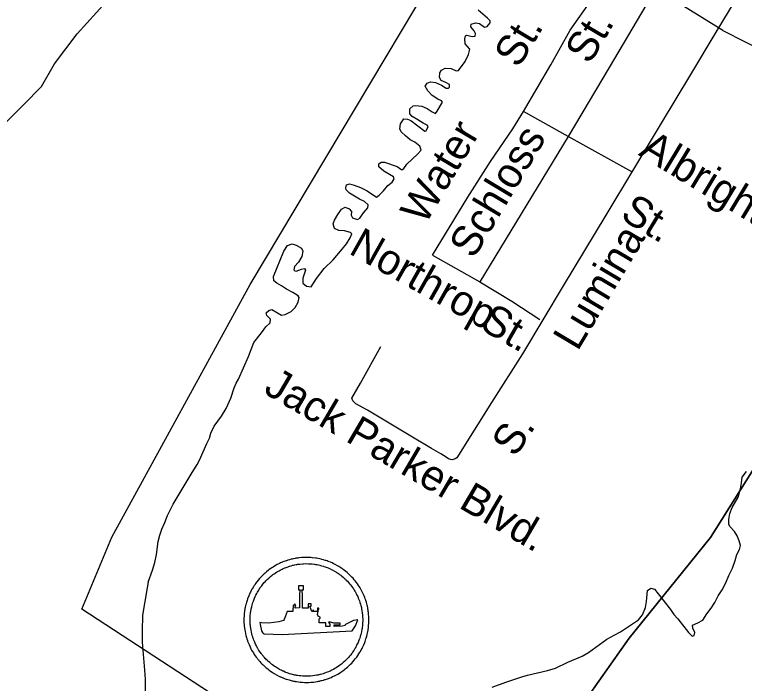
# Model space of a CAD drawing. Extents: x 2290055 to 2389491, y 66597 to 237875.
# Drawn here: x 2358217 to 2360494, y 160728 to 162814 of the extents above; entities that cross this region are included whole.
import ezdxf

# ---------------------------------------------------------------- set-up
doc = ezdxf.new("R2010")
doc.units = 0
for name, color, linetype in [('Exist Aviation Coast Guard Station CELL', 7, 'Continuous'), ('Exist Boundary Political City Limit New', 7, 'Continuous'), ('Exist Boundary Political CountyLine', 7, 'Continuous'), ('Exist Hydrographic Creek Single Shore', 7, 'Continuous'), ('Exist Hydrographic Island Shore', 7, 'Continuous'), ('Exist Road Non-System Type 51', 7, 'Continuous'), ('Exist Road Non-System Type 51 Label', 7, 'Continuous'), ('Exist Road Primary US Attributed', 7, 'Continuous'), ('Exist Road Primary US Label', 7, 'Continuous'), ('Map Preparation Boundary City Limit Buffer Line', 7, 'Continuous')]:
    doc.layers.add(name, color=color, linetype=linetype)

msp = doc.modelspace()

# ---------------------------------------------------------------- linework, layer by layer
at = {"layer": 'Exist Aviation Coast Guard Station CELL'}
for points in [[(2359034.7, 160754.3), (2359042, 160750.7), (2359045.9, 160748.8), (2359047.9, 160748), (2359054.3, 160745.2), (2359055.1, 160744.9), (2359056.7, 160744.2), (2359061.6, 160742.4), (2359064.4, 160741.4), (2359069.5, 160739.8), (2359073.8, 160738.5), (2359076.6, 160737.7), (2359083, 160736), (2359084.5, 160735.7), (2359087.2, 160735.1), (2359091.3, 160734.3), (2359092.6, 160734.1), (2359094.7, 160733.7), (2359097.2, 160733.3), (2359103.1, 160732.4), (2359108.6, 160731.8), (2359115.4, 160731.2), (2359121.6, 160731), (2359125.1, 160730.8), (2359129.2, 160730.8), (2359134.8, 160730.8), (2359141.4, 160731.3), (2359149.3, 160732), (2359156.3, 160732.9), (2359162.2, 160734), (2359165.4, 160734.5), (2359166.3, 160734.7), (2359168, 160735.1), (2359170.5, 160735.7), (2359173.8, 160736.4), (2359176.1, 160737), (2359181.2, 160738.4), (2359185.6, 160739.7), (2359187.4, 160740.3), (2359196.6, 160743.4), (2359204.6, 160746.6), (2359209.4, 160748.9), (2359215.2, 160751.5), (2359221.2, 160754.7), (2359225.6, 160757.1), (2359230.7, 160760.2), (2359235.5, 160763.4), (2359241.3, 160767.4), (2359246.4, 160771.3), (2359248.6, 160773), (2359249.6, 160773.7), (2359251.6, 160775.4), (2359255.3, 160778.4), (2359261, 160783.6), (2359265.4, 160787.9), (2359268.9, 160791.4), (2359272.9, 160795.6), (2359276.6, 160800), (2359280, 160804.2), (2359284.5, 160809.9), (2359287.7, 160814.5), (2359291.3, 160819.8), (2359294.5, 160825.1), (2359295.9, 160827.4), (2359298.5, 160832.1), (2359301.1, 160836.8), (2359302.7, 160840.2), (2359304.6, 160844.1), (2359306.4, 160848.1), (2359309.5, 160855.6), (2359310.5, 160858.3), (2359312.3, 160863.2), (2359313.4, 160866.9), (2359314.1, 160869.1), (2359315, 160872.1), (2359315.9, 160875.2), (2359317, 160879.9), (2359318.1, 160884.2), (2359319.9, 160893.9), (2359320.2, 160895.5), (2359320.9, 160900.8), (2359321.5, 160905.1), (2359321.7, 160908.4), (2359322.3, 160915.4), (2359322.6, 160923.8), (2359322.6, 160929.3), (2359322.3, 160936.6), (2359321.8, 160943), (2359321.5, 160946.1), (2359321.2, 160948.7), (2359320.7, 160951.9), (2359320.1, 160956.7), (2359319.7, 160958.9), (2359318.7, 160964.5), (2359318.4, 160966.2), (2359317.8, 160968.4), (2359316.9, 160972.1), (2359315.9, 160976.3), (2359314.6, 160980.8), (2359312.9, 160986.5), (2359312.5, 160987.6), (2359311.2, 160991.4), (2359309.4, 160996.2), (2359307.3, 161001.4), (2359305.1, 161006.7), (2359302.7, 161011.6), (2359299.8, 161017.2), (2359297.4, 161021.5), (2359296, 161024), (2359295.1, 161025.5), (2359292.9, 161029.1), (2359290.2, 161033.5), (2359286.9, 161038.3), (2359283.7, 161042.5), (2359280.1, 161047.5), (2359277.1, 161050.9), (2359273.1, 161055.6), (2359269.4, 161059.6), (2359265.6, 161063.5), (2359264.6, 161064.4), (2359262.5, 161066.5), (2359259.4, 161069.4), (2359255, 161073.4), (2359250.8, 161076.8), (2359246.4, 161080.3), (2359242.6, 161083.2), (2359241, 161084.4), (2359240.1, 161085), (2359238.4, 161086.1), (2359235.2, 161088.3), (2359232, 161090.4), (2359229.1, 161092.2), (2359224.7, 161094.8), (2359217.2, 161098.9), (2359213.6, 161100.7), (2359212.6, 161101.2), (2359207.9, 161103.4), (2359202.7, 161105.8), (2359195.5, 161108.5), (2359192.3, 161109.6), (2359188.3, 161110.9), (2359186.4, 161111.6), (2359180.9, 161113.3), (2359175.9, 161114.6), (2359174, 161115.1), (2359169.4, 161116.1), (2359164.4, 161117.3), (2359159.5, 161118), (2359155.9, 161118.6), (2359147.1, 161119.7), (2359145.6, 161119.9), (2359141.1, 161120.2), (2359136.4, 161120.5), (2359135.3, 161120.6), (2359124.5, 161120.8), (2359117.9, 161120.5), (2359113.8, 161120.2), (2359105, 161119.4), (2359104.3, 161119.3), (2359100.9, 161118.8), (2359097.1, 161118.3), (2359094.4, 161117.9), (2359092.3, 161117.5), (2359086.3, 161116.2), (2359083.3, 161115.6), (2359080.4, 161114.8), (2359074.6, 161113.3), (2359069.2, 161111.7), (2359065.1, 161110.4), (2359064, 161110), (2359057, 161107.5), (2359054.5, 161106.5), (2359053.1, 161105.9), (2359047.3, 161103.4), (2359043.5, 161101.6), (2359036.7, 161098.4), (2359033, 161096.1), (2359027.7, 161093.1), (2359023.8, 161090.8), (2359019.5, 161088), (2359016.3, 161085.8), (2359011.8, 161082.6), (2359009.2, 161080.5), (2359003.1, 161075.7), (2359001.9, 161074.7), (2358998.7, 161071.9), (2358995.6, 161069.2), (2358994.9, 161068.5), (2358991.9, 161065.7), (2358987.6, 161061.5), (2358984.6, 161058.1), (2358981.5, 161054.9), (2358977.3, 161050), (2358972.7, 161044.1), (2358969.1, 161039), (2358968.1, 161037.8), (2358967.3, 161036.6), (2358965.7, 161034.2), (2358965, 161033.2), (2358962.5, 161029.4), (2358958.3, 161022.1), (2358957.9, 161021.6), (2358956.8, 161019.7), (2358955.8, 161017.7), (2358952.8, 161011.9), (2358951.5, 161009.1), (2358947.8, 161001), (2358944.1, 160991.3), (2358942.4, 160986.4), (2358940.8, 160981.2), (2358940.4, 160979.6), (2358939.6, 160976.9), (2358938.4, 160972.5), (2358938.1, 160971.2), (2358936.6, 160964.1), (2358936, 160961.2), (2358935.6, 160958.9), (2358934.8, 160953.9), (2358934.5, 160952.3), (2358934.3, 160950.7), (2358933.9, 160946.7), (2358933.4, 160941.7), (2358933.2, 160939.7), (2358933.1, 160937.6), (2358932.9, 160932.6), (2358932.8, 160930.2), (2358932.8, 160925.9), (2358932.8, 160922.2), (2358932.9, 160916.7), (2358933.2, 160912), (2358933.3, 160910.5), (2358933.7, 160906.2), (2358934.4, 160900.7), (2358934.7, 160898.1), (2358935.1, 160895.9), (2358936.1, 160889.8), (2358937.3, 160883.6), (2358938.8, 160877.6), (2358940.4, 160871.4), (2358941.8, 160867.1), (2358943.6, 160861.7), (2358944.2, 160860), (2358945.9, 160855.5), (2358948.6, 160848.7), (2358951.8, 160841.6), (2358954.6, 160836.1), (2358955.7, 160834.1), (2358956.8, 160832), (2358958.9, 160828.3), (2358959.5, 160827.3), (2358962.1, 160822.7), (2358965.1, 160818.1), (2358967.8, 160814.3), (2358968.3, 160813.5), (2358971.3, 160809.5), (2358972.2, 160808.2), (2358973.7, 160806.2), (2358975, 160804.6), (2358976.2, 160803.1), (2358977.9, 160801.1), (2358979.4, 160799.2), (2358980.3, 160798.2), (2358982.3, 160796), (2358985.4, 160792.5), (2358986.9, 160790.9), (2358989.9, 160788), (2358992.5, 160785.3), (2358994.4, 160783.5), (2358996.6, 160781.6), (2359000.5, 160778.1), (2359002.1, 160776.7), (2359006.9, 160772.8), (2359009.2, 160770.9), (2359010.5, 160770), (2359015.6, 160766.3), (2359020.5, 160763.2), (2359027.2, 160758.9)], [(2359043.9, 160771.3), (2359037.2, 160775.4), (2359031.1, 160779.3), (2359026.7, 160782.1), (2359022.1, 160785.4), (2359021, 160786.3), (2359018.8, 160788), (2359014.5, 160791.5), (2359013.1, 160792.7), (2359009.6, 160795.9), (2359007.6, 160797.6), (2359005.9, 160799.2), (2359003.5, 160801.6), (2359000.8, 160804.3), (2358999.5, 160805.7), (2358996.7, 160808.9), (2358994.9, 160810.8), (2358994.1, 160811.8), (2358992.7, 160813.4), (2358991.2, 160815.2), (2358990.1, 160816.6), (2358989, 160818), (2358987.6, 160819.8), (2358986.8, 160821), (2358984.1, 160824.6), (2358983.6, 160825.3), (2358981.2, 160828.8), (2358978.5, 160832.9), (2358976.2, 160837), (2358975.6, 160838), (2358973.7, 160841.3), (2358972.7, 160843.2), (2358971.8, 160845), (2358969.2, 160850), (2358966.3, 160856.3), (2358963.9, 160862.5), (2358962.3, 160866.5), (2358961.8, 160868), (2358960.2, 160872.9), (2358958.9, 160876.8), (2358957.5, 160882.4), (2358956.2, 160887.8), (2358955.1, 160893.4), (2358954.2, 160898.9), (2358953.9, 160900.8), (2358953.5, 160903.2), (2358952.9, 160908.1), (2358952.6, 160912), (2358952.5, 160913.4), (2358952.2, 160917.6), (2358952.1, 160922.6), (2358952.1, 160925.9), (2358952.1, 160929.8), (2358952.2, 160931.9), (2358952.4, 160936.5), (2358952.5, 160938.3), (2358952.6, 160940.2), (2358953.1, 160944.6), (2358953.5, 160948.2), (2358953.7, 160949.7), (2358953.9, 160951.1), (2358954.7, 160955.7), (2358955, 160957.7), (2358955.5, 160960.3), (2358956.9, 160966.7), (2358957.2, 160967.9), (2358958.2, 160971.8), (2358958.9, 160974.3), (2358959.3, 160975.7), (2358960.7, 160980.4), (2358962.3, 160984.8), (2358965.6, 160993.5), (2358968.9, 161000.8), (2358970.1, 161003.3), (2358972.8, 161008.6), (2358973.8, 161010.4), (2358974.7, 161012.1), (2358975.1, 161012.6), (2358978.8, 161019.1), (2358981.1, 161022.5), (2358981.8, 161023.5), (2358983.2, 161025.6), (2358983.9, 161026.7), (2358984.8, 161027.8), (2358988.1, 161032.4), (2358992.2, 161037.7), (2358996, 161042.1), (2358998.8, 161045), (2359001.5, 161048), (2359005.4, 161051.8), (2359008, 161054.4), (2359008.7, 161055), (2359011.5, 161057.4), (2359014.4, 161060), (2359015.4, 161060.8), (2359020.9, 161065.2), (2359023.3, 161067), (2359027.3, 161070), (2359030.2, 161071.9), (2359034.1, 161074.4), (2359037.6, 161076.5), (2359042.4, 161079.3), (2359045.7, 161081.3), (2359051.8, 161084.2), (2359055.3, 161085.8), (2359060.5, 161088), (2359061.8, 161088.6), (2359064, 161089.5), (2359070.3, 161091.8), (2359071.3, 161092.1), (2359075, 161093.2), (2359079.8, 161094.8), (2359085.1, 161096.1), (2359087.7, 161096.8), (2359090.4, 161097.4), (2359095.8, 161098.5), (2359097.7, 161098.8), (2359100.2, 161099.2), (2359103.6, 161099.7), (2359106.6, 161100.1), (2359107.3, 161100.2), (2359115.2, 161100.9), (2359118.8, 161101.2), (2359124.8, 161101.5), (2359134.5, 161101.2), (2359135.5, 161101.2), (2359139.8, 161101), (2359143.8, 161100.6), (2359145.2, 161100.5), (2359153.1, 161099.5), (2359156.3, 161099), (2359160.7, 161098.3), (2359165.3, 161097.3), (2359169.4, 161096.3), (2359171.1, 161095.9), (2359175.7, 161094.7), (2359180.6, 161093.2), (2359182.3, 161092.6), (2359185.9, 161091.4), (2359188.8, 161090.4), (2359195.3, 161087.9), (2359200, 161085.8), (2359204.2, 161083.8), (2359205.1, 161083.4), (2359208.3, 161081.7), (2359215.1, 161078.1), (2359219, 161075.7), (2359221.7, 161074.1), (2359224.5, 161072.2), (2359227.4, 161070.2), (2359228.9, 161069.2), (2359229.8, 161068.7), (2359231.2, 161067.6), (2359234.6, 161064.9), (2359238.6, 161061.8), (2359242.4, 161058.8), (2359246.3, 161055.2), (2359249.2, 161052.5), (2359251.1, 161050.7), (2359251.9, 161049.8), (2359255.3, 161046.4), (2359258.7, 161042.7), (2359262.3, 161038.5), (2359265, 161035.4), (2359268.3, 161031), (2359271.1, 161027.1), (2359274.1, 161022.8), (2359276.5, 161018.9), (2359278.5, 161015.6), (2359279.3, 161014.3), (2359280.5, 161012), (2359282.8, 161008.2), (2359285.4, 161003.1), (2359287.5, 160998.7), (2359289.5, 160993.9), (2359291.4, 160989.2), (2359293, 160984.9), (2359294.2, 160981.5), (2359294.5, 160980.4), (2359296.1, 160975.3), (2359297.2, 160971.3), (2359298.2, 160967.5), (2359299, 160964.2), (2359299.5, 160962.2), (2359299.7, 160960.7), (2359300.7, 160955.6), (2359301, 160953.6), (2359301.6, 160949.3), (2359302, 160946.4), (2359302.3, 160944.1), (2359302.6, 160941.3), (2359303, 160935.5), (2359303.3, 160929), (2359303.3, 160924), (2359303, 160916.4), (2359302.5, 160910.1), (2359302.3, 160907.1), (2359301.7, 160903.3), (2359301.1, 160898.5), (2359300.9, 160897.1), (2359299.2, 160888.3), (2359298.2, 160884.4), (2359297.2, 160880.2), (2359296.4, 160877.4), (2359295.6, 160874.7), (2359295, 160872.8), (2359294, 160869.4), (2359292.4, 160865), (2359291.5, 160862.6), (2359288.7, 160855.8), (2359287.1, 160852.2), (2359285.4, 160848.7), (2359283.9, 160845.6), (2359281.6, 160841.4), (2359279.3, 160837.2), (2359278, 160835.1), (2359275.1, 160830.3), (2359271.9, 160825.5), (2359268.9, 160821.4), (2359264.9, 160816.3), (2359261.9, 160812.5), (2359258.5, 160808.5), (2359254.9, 160804.8), (2359251.7, 160801.5), (2359247.7, 160797.7), (2359242.6, 160793), (2359239.3, 160790.3), (2359237.5, 160788.8), (2359236.7, 160788.1), (2359234.6, 160786.6), (2359230, 160783.1), (2359224.9, 160779.5), (2359220.5, 160776.6), (2359215.9, 160773.8), (2359211.9, 160771.7), (2359206.5, 160768.8), (2359201.3, 160766.4), (2359197, 160764.4), (2359189.7, 160761.5), (2359181.5, 160758.7), (2359179.9, 160758.1), (2359175.9, 160756.9), (2359171.3, 160755.7), (2359169.3, 160755.2), (2359166.2, 160754.5), (2359164, 160754), (2359162.5, 160753.7), (2359161.7, 160753.5), (2359158.8, 160753.1), (2359153.4, 160752), (2359147.2, 160751.2), (2359140.1, 160750.6), (2359134.1, 160750.2), (2359129, 160750.2), (2359125.3, 160750.2), (2359122.2, 160750.3), (2359116.7, 160750.5), (2359110.5, 160751), (2359105.5, 160751.6), (2359100.2, 160752.4), (2359097.9, 160752.7), (2359096.1, 160753.1), (2359094.9, 160753.3), (2359091.2, 160754), (2359088.8, 160754.5), (2359087.5, 160754.8), (2359081.6, 160756.3), (2359079.1, 160757), (2359075.3, 160758.2), (2359070.7, 160759.6), (2359068.1, 160760.6), (2359063.7, 160762.2), (2359062.3, 160762.8), (2359061.6, 160763.1), (2359055.8, 160765.6), (2359054, 160766.4), (2359050.5, 160768)], [(2358987.6, 160916.9), (2358982.6, 160917.7), (2358983.7, 160911.9), (2358987.6, 160892.2), (2358990.7, 160886.9), (2358993.1, 160884.1), (2358996.1, 160882), (2359051.7, 160880.3), (2359270.6, 160892.1), (2359281, 160907.4), (2359287.9, 160925.6), (2359274.8, 160923.7), (2359247.1, 160910), (2359248, 160908.9), (2359239.5, 160905.9), (2359213.8, 160905.1), (2359213.8, 160910.2), (2359232.6, 160910.2), (2359232.6, 160915.5), (2359212.9, 160915.3), (2359202.7, 160919.3), (2359197, 160919.3), (2359200.8, 160912.5), (2359200.8, 160904.8), (2359188.2, 160904.8), (2359188.2, 160916.3), (2359166.9, 160916.3), (2359166.9, 160929.6), (2359171, 160931.4), (2359171, 160934), (2359164.8, 160937.4), (2359162.6, 160942.4), (2359164.9, 160958.2), (2359166.4, 160958.2), (2359166.4, 160962.4), (2359162.3, 160962.4), (2359162.3, 160951.8), (2359149.9, 160951.8), (2359149.9, 160956.3), (2359147.2, 160956.3), (2359147.2, 160951.7), (2359144.1, 160951.7), (2359138.6, 160968.3), (2359142.6, 160968.3), (2359142.6, 160975.5), (2359133.1, 160975.5), (2359133.1, 160962.4), (2359115.1, 160962.4), (2359115.1, 161008.1), (2359113.3, 161019.6), (2359118.6, 161019.6), (2359118.6, 161032.4), (2359103.2, 161032.4), (2359103.2, 161019.6), (2359108.1, 161019.6), (2359105.8, 161008.1), (2359105.8, 160964), (2359092.5, 160962.3), (2359092.5, 160967.5), (2359094.8, 160969.5), (2359091.1, 160975.6), (2359085.6, 160969.2), (2359086.4, 160967.1), (2359086.4, 160962), (2359085.3, 160962), (2359085.3, 160951.7), (2359068, 160951.7), (2359058.2, 160927), (2359055.7, 160923.5), (2359041.5, 160919.4), (2359010.9, 160915.3)]]:
    msp.add_lwpolyline(points, close=True, dxfattribs=at)
at = {"layer": 'Exist Boundary Political City Limit New'}
msp.add_lwpolyline([(2361537, 163228.9), (2360820.5, 161870), (2360387.8, 161183), (2360134, 160869.4), (2359651.2, 160184.3), (2359073.8, 160537.7), (2358426.8, 160959.3), (2358520.5, 161184.2), (2358951.8, 161971.4), (2360738.2, 164962.8)], dxfattribs=at)
at = {"layer": 'Exist Boundary Political CountyLine'}
msp.add_lwpolyline([(2357029.6, 156546.2), (2357335.5, 156792.6), (2357676.9, 157102.4), (2358122.8, 157610.2), (2358454.9, 157942.5), (2358856, 158259.8), (2359163.9, 158412.9), (2359468, 158551), (2359639.6, 158640.6), (2359826.2, 158670.5), (2359908.2, 158677.9), (2359938.1, 158685.4), (2359941.8, 158711.5), (2359710.5, 158920.6), (2359139.6, 159458.2), (2360134, 160869.4), (2360387.7, 161183), (2360820.5, 161870), (2361537, 163228.9)], dxfattribs=at)
at = {"layer": 'Exist Hydrographic Creek Single Shore'}
msp.add_lwpolyline([(2358178.9, 162465.3), (2358245.6, 162531.9), (2358301.8, 162589.6), (2358341.5, 162660.5), (2358412.5, 162753.9), (2358503.5, 162853.1)], dxfattribs=at)
at = {"layer": 'Exist Hydrographic Island Shore'}
for points in [[(2359276.7, 162282), (2359296.7, 162274), (2359317.5, 162264.5), (2359346.5, 162244.4), (2359355, 162250.5), (2359368, 162264.3), (2359381.5, 162281), (2359395.5, 162291.5), (2359401.2, 162301.8), (2359399.5, 162307.4), (2359368.7, 162325.5), (2359354, 162338.7), (2359353.7, 162348.3), (2359360.7, 162353.9), (2359371.5, 162353), (2359410.5, 162339.9), (2359425.7, 162329.1), (2359431.5, 162333.5), (2359441, 162347.5), (2359473.7, 162378.3), (2359485.2, 162390.3), (2359481, 162403.4), (2359465.5, 162415.9), (2359451.2, 162423.3), (2359436.2, 162435.1), (2359422.7, 162447.9), (2359419.5, 162457.1), (2359421.5, 162473), (2359431.5, 162488.9), (2359443, 162488), (2359453.7, 162483.6), (2359497.5, 162449.6), (2359501, 162451.4), (2359507, 162465), (2359504.2, 162468.5), (2359491.5, 162474.7), (2359475.5, 162485), (2359457, 162495.7), (2359450.7, 162503.8), (2359450.5, 162519.9), (2359460.2, 162528.6), (2359468.5, 162529.6), (2359487.5, 162528.3), (2359504.7, 162520.6), (2359519.5, 162509.9), (2359530, 162505.2), (2359535.2, 162512), (2359552.5, 162540.5), (2359549.2, 162545), (2359537.7, 162550), (2359519.5, 162561.3), (2359506.2, 162576), (2359498.5, 162590.7), (2359504.7, 162600), (2359514.7, 162603.4), (2359530.5, 162601.7), (2359548.5, 162593.4), (2359563.2, 162584.4), (2359571, 162583.7), (2359573.7, 162587.6), (2359574.2, 162595.1), (2359563, 162602.2), (2359548, 162608.3), (2359542.5, 162617.2), (2359543.7, 162632.3), (2359548.7, 162640.2), (2359560.5, 162646.4), (2359579, 162645.5), (2359594.5, 162638.3), (2359602, 162639.2), (2359623.2, 162667.4), (2359633.5, 162689.6), (2359637, 162706), (2359622.7, 162722.6), (2359621.7, 162737.5), (2359624, 162747.5), (2359628, 162749), (2359644.7, 162745.2), (2359653.5, 162746.7), (2359655.5, 162754.7), (2359650.5, 162762.5), (2359640.5, 162775), (2359641.2, 162783.4), (2359655.5, 162788.1), (2359667.5, 162785.5), (2359683, 162774.5), (2359691, 162776.9), (2359701.2, 162788.2), (2359701.2, 162793.7), (2359692.7, 162802.4), (2359663, 162827.8)], [(2358634.2, 161043.9), (2358647.5, 161080.5), (2358654.5, 161104.9), (2358660, 161129.7), (2358665.7, 161170.2), (2358670.5, 161190.1), (2358677.2, 161208.8), (2358686.5, 161229.8), (2358694, 161251.8), (2358712.2, 161286.6), (2358768, 161380.6), (2358786.7, 161410.2), (2358794.2, 161424), (2358817, 161476), (2358825.7, 161492.6), (2358830, 161508.3), (2358840, 161529.7), (2358863, 161561.3), (2358877.5, 161585.5), (2358891.5, 161617.1), (2358902.7, 161649.5), (2358909, 161663.7), (2358916, 161676.9), (2358946.7, 161747.8), (2358963.2, 161791.4), (2358988, 161821.1), (2359001.2, 161839.4), (2359015, 161852.3), (2359015.5, 161863.3), (2359004.7, 161874.7), (2359002.5, 161883.1), (2359010, 161890.8), (2359019.7, 161894.2), (2359050, 161876.5), (2359061.5, 161878.2), (2359080, 161887.6), (2359093, 161900.5), (2359101.5, 161917.1), (2359105.5, 161931.2), (2359101.7, 161936.5), (2359085.2, 161947.4), (2359065.5, 161957.1), (2359050.2, 161967.2), (2359035, 161975.8), (2359026.5, 161983.4), (2359025.5, 161996.6), (2359056.7, 162075.5), (2359068.2, 162093), (2359083, 162098.2), (2359096.2, 162094.8), (2359112.5, 162085.6), (2359116.5, 162075.6), (2359113, 162058.7), (2359102.7, 162042), (2359091, 162028.4), (2359088, 162018), (2359091.2, 162014.2), (2359095.7, 162013.5), (2359112, 162020.2), (2359122, 162021.3), (2359125.2, 162016.4), (2359116, 161991.5), (2359116.5, 161976.3), (2359128, 161966.9), (2359142.5, 161965), (2359159, 161990.9), (2359183.5, 162021.6), (2359211, 162048.6), (2359239.5, 162082.3), (2359252.5, 162098.8), (2359264.2, 162117.4), (2359269, 162130.3), (2359265.5, 162134.5), (2359246.7, 162138.8), (2359229.2, 162140.6), (2359215.7, 162147), (2359211.2, 162160.7), (2359215.2, 162172.1), (2359225.5, 162189.7), (2359237.5, 162207.3), (2359248.2, 162213.3), (2359261.2, 162208.3), (2359268.2, 162199.6), (2359267.7, 162188), (2359271, 162179.4), (2359287.2, 162174.1), (2359294.5, 162178.7), (2359305.2, 162195.8), (2359318.7, 162211.3), (2359320.5, 162220.1), (2359308.5, 162230.9), (2359293.2, 162238.5), (2359261.7, 162256.3), (2359251.5, 162266.8), (2359250.5, 162272.9), (2359253, 162282.8), (2359262, 162286), (2359276.7, 162282)], [(2360448.7, 161257.4), (2360455.5, 161276.2), (2360474.7, 161309), (2360481.2, 161334.8), (2360485, 161353.4), (2360486.5, 161370.8), (2360500, 161388.7)], [(2359707, 160716), (2359749.7, 160731.5), (2359799.5, 160747.9), (2359817.7, 160753.2), (2359879.5, 160767.7), (2359905, 160775.8), (2359943.5, 160794.4), (2359987.5, 160812.9), (2360007.5, 160824.3), (2360064.7, 160865.3), (2360087, 160878.3), (2360107.2, 160888.4), (2360163, 160925.7), (2360175.5, 160941.6), (2360185, 160964.7), (2360188, 160983.6), (2360191, 161017.1), (2360201.5, 161025.3), (2360213.5, 161022.1), (2360224.5, 161006.8), (2360263, 160958.3), (2360274, 160943), (2360286.2, 160929.4), (2360319.2, 160886.9), (2360330.5, 160875.3), (2360337, 160877.3), (2360339, 160886.4), (2360332.5, 160900.4), (2360331.7, 160909.3), (2360348.7, 160916.5), (2360364.2, 160925.4), (2360376.2, 160944.6), (2360390.2, 160962.1), (2360401.5, 160980.4), (2360412.2, 161000.5), (2360424.5, 161019.8), (2360436, 161041), (2360445.2, 161064.2), (2360456.5, 161087.5), (2360465, 161110.7), (2360470, 161129.6), (2360478, 161145.8), (2360482, 161158.1), (2360477.7, 161172.5), (2360471.2, 161188.4), (2360462.7, 161201.5), (2360449.7, 161216.5), (2360445.5, 161223.3), (2360445.5, 161238.5), (2360448.7, 161257.4)], [(2358634.2, 161043.9), (2358630.5, 161025.6), (2358616.2, 160940.2), (2358615.2, 160890.7), (2358615.7, 160856.6), (2358623, 160769.4), (2358624.7, 160739.6), (2358624.5, 160699.7)]]:
    msp.add_lwpolyline(points, dxfattribs=at)
at = {"layer": 'Exist Road Non-System Type 51'}
for p, q in [((2360426.8, 162764.1), (2360216.3, 162894.2)), ((2359944.4, 162433.1), (2359805, 162511.8)), ((2359944.4, 162433.1), (2359668.2, 161980.1)), ((2360143.1, 162322.8), (2359944.4, 162433.1)), ((2359520.4, 162063.3), (2359668.2, 161980.1)), ((2359668.2, 161980.1), (2359768.8, 161920))]:
    msp.add_line(p, q, dxfattribs=at)
for points in [[(2359805, 162511.8), (2359889.9, 162656.6), (2359950.3, 162765.4), (2360018, 162862.1), (2360044.5, 162905.7)], [(2360216.3, 162894.2), (2360072.1, 162648.2), (2359944.4, 162433.1)], [(2360426.8, 162764.1), (2360635.9, 162657.5)], [(2359520.4, 162063.3), (2359631.3, 162244.4), (2359701.4, 162355.7), (2359771.5, 162457.2), (2359805, 162511.8)], [(2359768.8, 161920), (2359855.3, 161862.7)]]:
    msp.add_lwpolyline(points, dxfattribs=at)
at = {"layer": 'Exist Road Primary US Attributed'}
msp.add_lwpolyline([(2360491.1, 162902.5), (2360405.1, 162758.9), (2360325.7, 162626.6), (2360233.6, 162474.5), (2360061.2, 162188.2), (2359928.4, 161967.6), (2359801.3, 161755.4), (2359705.4, 161603.8), (2359597.2, 161431.3), (2359591.1, 161428.5), (2359582.1, 161425.2), (2359576.9, 161426.6), (2359570.8, 161428.5), (2359563.7, 161433.2), (2359546.7, 161443.6), (2359517.9, 161460.2), (2359458.3, 161496.1), (2359318.4, 161579.6), (2359281.7, 161599.9), (2359272.2, 161608.8), (2359269, 161617), (2359296.3, 161664.6), (2359359.6, 161778)], dxfattribs=at)
at = {"layer": 'Map Preparation Boundary City Limit Buffer Line'}
msp.add_lwpolyline([(2361537, 163228.9), (2360820.5, 161870), (2360387.8, 161183), (2360134, 160869.4), (2359651.2, 160184.3), (2359073.8, 160537.7), (2358426.8, 160959.3), (2358520.5, 161184.2), (2358951.8, 161971.4), (2360738.2, 164962.8)], dxfattribs=at)

# ---------------------------------------------------------------- texts
at = {"layer": 'Exist Road Non-System Type 51 Label'}
for s, rotation, p in [('St.', 58.9287, (2359789.1, 162643.6)), ('St.', 59.3951, (2360011, 162655.3)), ('Water', 59.231, (2359497.6, 162154.9)), ('Schloss', 59.0933, (2359649, 162048.5)), ('Albright', 328.8518, (2360160.7, 162376.5)), ('St.', 328.8518, (2360102.7, 162178.7)), ('Northrop', 330.6177, (2359256.2, 162070.3)), ('St.', 330.1087, (2359664.3, 161835.4))]:
    msp.add_text(s, height=95, rotation=rotation, dxfattribs=at).set_placement(p)
at = {"layer": 'Exist Road Primary US Label'}
for s, rotation, p in [('Lumina', 59.2701, (2359973.5, 161761.3)), ('Jack Parker Blvd.', 329.575, (2358990.5, 161635.4)), ('S.', 57.0701, (2359779.3, 161430.2))]:
    msp.add_text(s, height=95, rotation=rotation, dxfattribs=at).set_placement(p)

doc.saveas('drawing.dxf')
